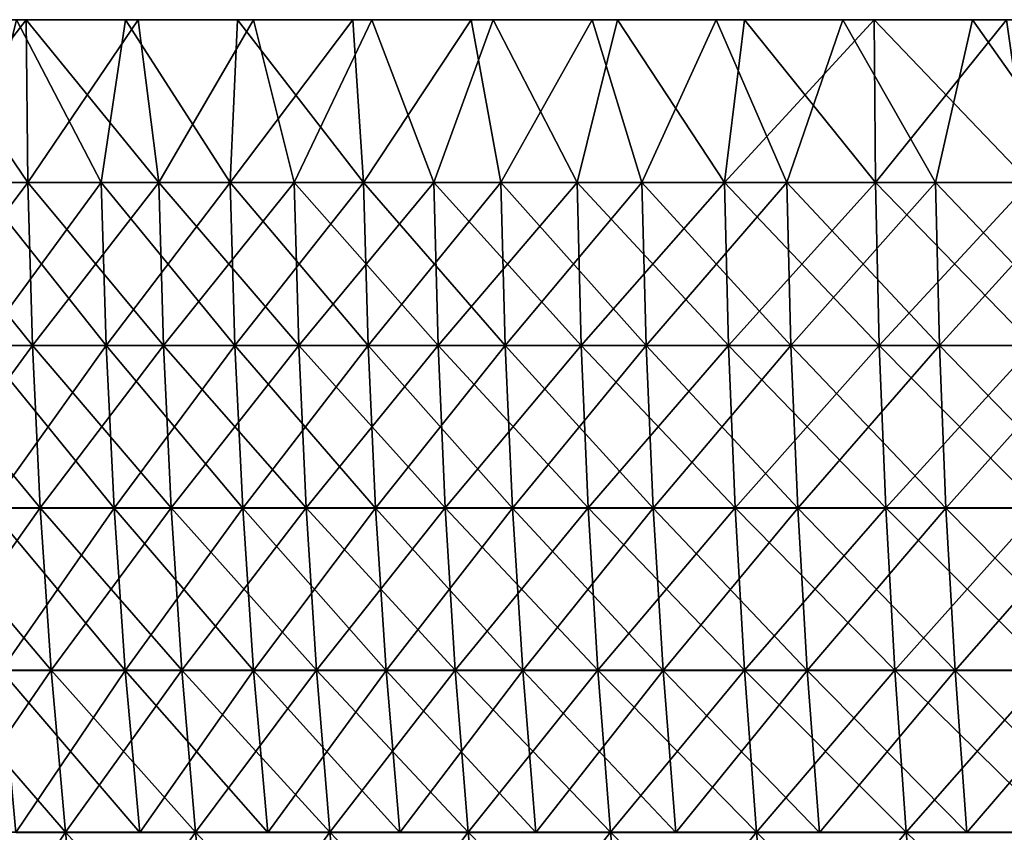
# Model space of a CAD drawing. Header units: millimetres. Extents: x -125 to 125, y -45 to 4025.
# Tile 382 of 656: x -93 to -73, y 4009 to 4025. Entities that reach past the tile are written whole.
import ezdxf

# ---------------------------------------------------------------- set-up
doc = ezdxf.new("R2010")
doc.units = ezdxf.units.MM
doc.header["$LTSCALE"] = 6.999206
for name, color, linetype in [('20', 7, 'CONTINUOUS'), ('21', 7, 'CONTINUOUS'), ('22', 7, 'CONTINUOUS'), ('23', 7, 'CONTINUOUS'), ('24', 7, 'CONTINUOUS')]:
    doc.layers.add(name, color=color, linetype=linetype)

msp = doc.modelspace()

# ---------------------------------------------------------------- linework, layer by layer
at = {"layer": '20', "color": 7, "linetype": 'CONTINUOUS'}
for points in [[(-92.376, 4025, -84.212), (-94.567, 4025, -81.744), (-90.377, 4025, -83.432), (-92.376, 4025, -84.212)], [(-90.377, 4025, -83.432), (-94.567, 4025, -81.744), (-92.567, 4025, -80.996), (-90.377, 4025, -83.432)], [(-94.567, 4025, 81.744), (-92.376, 4025, 84.212), (-90.377, 4025, 83.433), (-94.567, 4025, 81.744)], [(-92.566, 4025, 80.997), (-94.567, 4025, 81.744), (-90.377, 4025, 83.433), (-92.566, 4025, 80.997)], [(-90.121, 4025, -86.621), (-92.376, 4025, -84.212), (-88.124, 4025, -85.809), (-90.121, 4025, -86.621)], [(-88.124, 4025, -85.809), (-92.376, 4025, -84.212), (-90.377, 4025, -83.432), (-88.124, 4025, -85.809)], [(-92.376, 4025, 84.212), (-90.121, 4025, 86.621), (-88.124, 4025, 85.809), (-92.376, 4025, 84.212)], [(-90.377, 4025, 83.433), (-92.376, 4025, 84.212), (-88.124, 4025, 85.809), (-90.377, 4025, 83.433)], [(-87.803, 4025, -88.97), (-90.121, 4025, -86.621), (-85.809, 4025, -88.124), (-87.803, 4025, -88.97)], [(-85.809, 4025, -88.124), (-90.121, 4025, -86.621), (-88.124, 4025, -85.809), (-85.809, 4025, -88.124)], [(-90.121, 4025, 86.621), (-87.803, 4025, 88.97), (-85.809, 4025, 88.124), (-90.121, 4025, 86.621)], [(-88.124, 4025, 85.809), (-90.121, 4025, 86.621), (-85.809, 4025, 88.124), (-88.124, 4025, 85.809)], [(-85.424, 4025, -91.257), (-87.803, 4025, -88.97), (-83.432, 4025, -90.377), (-85.424, 4025, -91.257)], [(-83.432, 4025, -90.377), (-87.803, 4025, -88.97), (-85.809, 4025, -88.124), (-83.432, 4025, -90.377)], [(-87.803, 4025, 88.97), (-85.424, 4025, 91.257), (-83.433, 4025, 90.377), (-87.803, 4025, 88.97)], [(-85.809, 4025, 88.124), (-87.803, 4025, 88.97), (-83.433, 4025, 90.377), (-85.809, 4025, 88.124)], [(-82.985, 4025, -93.48), (-85.424, 4025, -91.257), (-80.997, 4025, -92.566), (-82.985, 4025, -93.48)], [(-80.997, 4025, -92.566), (-85.424, 4025, -91.257), (-83.432, 4025, -90.377), (-80.997, 4025, -92.566)], [(-85.424, 4025, 91.257), (-82.985, 4025, 93.48), (-80.997, 4025, 92.566), (-85.424, 4025, 91.257)], [(-83.433, 4025, 90.377), (-85.424, 4025, 91.257), (-80.997, 4025, 92.566), (-83.433, 4025, 90.377)], [(-80.489, 4025, -95.638), (-82.985, 4025, -93.48), (-78.504, 4025, -94.689), (-80.489, 4025, -95.638)], [(-78.504, 4025, -94.689), (-82.985, 4025, -93.48), (-80.997, 4025, -92.566), (-78.504, 4025, -94.689)], [(-82.985, 4025, 93.48), (-80.489, 4025, 95.638), (-78.504, 4025, 94.689), (-82.985, 4025, 93.48)], [(-80.997, 4025, 92.566), (-82.985, 4025, 93.48), (-78.504, 4025, 94.689), (-80.997, 4025, 92.566)], [(-77.936, 4025, -97.729), (-80.489, 4025, -95.638), (-75.956, 4025, -96.746), (-77.936, 4025, -97.729)], [(-75.956, 4025, -96.746), (-80.489, 4025, -95.638), (-78.504, 4025, -94.689), (-75.956, 4025, -96.746)], [(-80.489, 4025, 95.638), (-77.936, 4025, 97.729), (-75.956, 4025, 96.745), (-80.489, 4025, 95.638)], [(-78.504, 4025, 94.689), (-80.489, 4025, 95.638), (-75.956, 4025, 96.745), (-78.504, 4025, 94.689)], [(-75.329, 4025, -99.752), (-77.936, 4025, -97.729), (-73.353, 4025, -98.733), (-75.329, 4025, -99.752)], [(-73.353, 4025, -98.733), (-77.936, 4025, -97.729), (-75.956, 4025, -96.746), (-73.353, 4025, -98.733)], [(-77.936, 4025, 97.729), (-75.329, 4025, 99.752), (-73.354, 4025, 98.733), (-77.936, 4025, 97.729)], [(-75.956, 4025, 96.745), (-77.936, 4025, 97.729), (-73.354, 4025, 98.733), (-75.956, 4025, 96.745)], [(-72.67, 4025, -101.706), (-75.329, 4025, -99.752), (-70.699, 4025, -100.651), (-72.67, 4025, -101.706)], [(-70.699, 4025, -100.651), (-75.329, 4025, -99.752), (-73.353, 4025, -98.733), (-70.699, 4025, -100.651)], [(-75.329, 4025, 99.752), (-72.67, 4025, 101.706), (-70.7, 4025, 100.651), (-75.329, 4025, 99.752)], [(-73.354, 4025, 98.733), (-75.329, 4025, 99.752), (-70.7, 4025, 100.651), (-73.354, 4025, 98.733)]]:
    msp.add_3dface(points, dxfattribs=at)
at = {"layer": '21', "color": 7, "linetype": 'CONTINUOUS'}
for points in [[(-94.567, 4025, 81.744), (-94.893, 4021.727, 81.299), (-92.344, 4021.727, 84.183), (-94.567, 4025, 81.744)], [(-92.376, 4025, 84.212), (-94.567, 4025, 81.744), (-92.344, 4021.727, 84.183), (-92.376, 4025, 84.212)], [(-90.121, 4025, 86.621), (-92.376, 4025, 84.212), (-89.708, 4021.727, 86.987), (-90.121, 4025, 86.621)], [(-92.376, 4025, 84.212), (-92.344, 4021.727, 84.183), (-89.708, 4021.727, 86.987), (-92.376, 4025, 84.212)], [(-87.803, 4025, 88.97), (-90.121, 4025, 86.621), (-89.708, 4021.727, 86.987), (-87.803, 4025, 88.97)], [(-87.803, 4025, 88.97), (-89.708, 4021.727, 86.987), (-86.987, 4021.727, 89.708), (-87.803, 4025, 88.97)], [(-85.424, 4025, 91.257), (-87.803, 4025, 88.97), (-86.987, 4021.727, 89.708), (-85.424, 4025, 91.257)], [(-85.424, 4025, 91.257), (-86.987, 4021.727, 89.708), (-84.183, 4021.727, 92.344), (-85.424, 4025, 91.257)], [(-82.985, 4025, 93.48), (-85.424, 4025, 91.257), (-84.183, 4021.727, 92.344), (-82.985, 4025, 93.48)], [(-82.985, 4025, 93.48), (-84.183, 4021.727, 92.344), (-81.299, 4021.727, 94.893), (-82.985, 4025, 93.48)], [(-80.489, 4025, 95.638), (-82.985, 4025, 93.48), (-81.299, 4021.727, 94.893), (-80.489, 4025, 95.638)], [(-80.489, 4025, 95.638), (-81.299, 4021.727, 94.893), (-78.339, 4021.727, 97.352), (-80.489, 4025, 95.638)], [(-77.936, 4025, 97.729), (-80.489, 4025, 95.638), (-78.339, 4021.727, 97.352), (-77.936, 4025, 97.729)], [(-77.936, 4025, 97.729), (-78.339, 4021.727, 97.352), (-75.304, 4021.727, 99.718), (-77.936, 4025, 97.729)], [(-75.329, 4025, 99.752), (-77.936, 4025, 97.729), (-75.304, 4021.727, 99.718), (-75.329, 4025, 99.752)], [(-72.67, 4025, 101.706), (-75.329, 4025, 99.752), (-72.197, 4021.727, 101.99), (-72.67, 4025, 101.706)], [(-75.329, 4025, 99.752), (-75.304, 4021.727, 99.718), (-72.197, 4021.727, 101.99), (-75.329, 4025, 99.752)], [(-94.795, 4018.453, 81.216), (-92.249, 4018.453, 84.096), (-94.893, 4021.727, 81.299), (-94.795, 4018.453, 81.216)], [(-94.893, 4021.727, 81.299), (-92.249, 4018.453, 84.096), (-92.344, 4021.727, 84.183), (-94.893, 4021.727, 81.299)], [(-92.249, 4018.453, 84.096), (-89.616, 4018.453, 86.897), (-92.344, 4021.727, 84.183), (-92.249, 4018.453, 84.096)], [(-92.344, 4021.727, 84.183), (-89.616, 4018.453, 86.897), (-89.708, 4021.727, 86.987), (-92.344, 4021.727, 84.183)], [(-89.616, 4018.453, 86.897), (-86.897, 4018.453, 89.616), (-89.708, 4021.727, 86.987), (-89.616, 4018.453, 86.897)], [(-89.708, 4021.727, 86.987), (-86.897, 4018.453, 89.616), (-86.987, 4021.727, 89.708), (-89.708, 4021.727, 86.987)], [(-86.897, 4018.453, 89.616), (-84.096, 4018.453, 92.249), (-86.987, 4021.727, 89.708), (-86.897, 4018.453, 89.616)], [(-86.987, 4021.727, 89.708), (-84.096, 4018.453, 92.249), (-84.183, 4021.727, 92.344), (-86.987, 4021.727, 89.708)], [(-84.096, 4018.453, 92.249), (-81.216, 4018.453, 94.795), (-84.183, 4021.727, 92.344), (-84.096, 4018.453, 92.249)], [(-84.183, 4021.727, 92.344), (-81.216, 4018.453, 94.795), (-81.299, 4021.727, 94.893), (-84.183, 4021.727, 92.344)], [(-81.216, 4018.453, 94.795), (-78.258, 4018.453, 97.251), (-81.299, 4021.727, 94.893), (-81.216, 4018.453, 94.795)], [(-81.299, 4021.727, 94.893), (-78.258, 4018.453, 97.251), (-78.339, 4021.727, 97.352), (-81.299, 4021.727, 94.893)], [(-78.258, 4018.453, 97.251), (-75.226, 4018.453, 99.615), (-78.339, 4021.727, 97.352), (-78.258, 4018.453, 97.251)], [(-78.339, 4021.727, 97.352), (-75.226, 4018.453, 99.615), (-75.304, 4021.727, 99.718), (-78.339, 4021.727, 97.352)], [(-75.226, 4018.453, 99.615), (-72.123, 4018.453, 101.885), (-75.304, 4021.727, 99.718), (-75.226, 4018.453, 99.615)], [(-75.304, 4021.727, 99.718), (-72.123, 4018.453, 101.885), (-72.197, 4021.727, 101.99), (-75.304, 4021.727, 99.718)], [(-94.632, 4015.184, 81.076), (-92.091, 4015.184, 83.952), (-94.795, 4018.453, 81.216), (-94.632, 4015.184, 81.076)], [(-94.795, 4018.453, 81.216), (-92.091, 4015.184, 83.952), (-92.249, 4018.453, 84.096), (-94.795, 4018.453, 81.216)], [(-92.091, 4015.184, 83.952), (-89.462, 4015.184, 86.748), (-92.249, 4018.453, 84.096), (-92.091, 4015.184, 83.952)], [(-92.249, 4018.453, 84.096), (-89.462, 4015.184, 86.748), (-89.616, 4018.453, 86.897), (-92.249, 4018.453, 84.096)], [(-89.462, 4015.184, 86.748), (-86.748, 4015.184, 89.462), (-89.616, 4018.453, 86.897), (-89.462, 4015.184, 86.748)], [(-89.616, 4018.453, 86.897), (-86.748, 4015.184, 89.462), (-86.897, 4018.453, 89.616), (-89.616, 4018.453, 86.897)], [(-86.748, 4015.184, 89.462), (-83.952, 4015.184, 92.091), (-86.897, 4018.453, 89.616), (-86.748, 4015.184, 89.462)], [(-86.897, 4018.453, 89.616), (-83.952, 4015.184, 92.091), (-84.096, 4018.453, 92.249), (-86.897, 4018.453, 89.616)], [(-83.952, 4015.184, 92.091), (-81.076, 4015.184, 94.632), (-84.096, 4018.453, 92.249), (-83.952, 4015.184, 92.091)], [(-84.096, 4018.453, 92.249), (-81.076, 4015.184, 94.632), (-81.216, 4018.453, 94.795), (-84.096, 4018.453, 92.249)], [(-81.076, 4015.184, 94.632), (-78.123, 4015.184, 97.084), (-81.216, 4018.453, 94.795), (-81.076, 4015.184, 94.632)], [(-81.216, 4018.453, 94.795), (-78.123, 4015.184, 97.084), (-78.258, 4018.453, 97.251), (-81.216, 4018.453, 94.795)], [(-78.123, 4015.184, 97.084), (-75.097, 4015.184, 99.444), (-78.258, 4018.453, 97.251), (-78.123, 4015.184, 97.084)], [(-78.258, 4018.453, 97.251), (-75.097, 4015.184, 99.444), (-75.226, 4018.453, 99.615), (-78.258, 4018.453, 97.251)], [(-75.097, 4015.184, 99.444), (-71.999, 4015.184, 101.71), (-75.226, 4018.453, 99.615), (-75.097, 4015.184, 99.444)], [(-75.226, 4018.453, 99.615), (-71.999, 4015.184, 101.71), (-72.123, 4018.453, 101.885), (-75.226, 4018.453, 99.615)], [(-94.405, 4011.921, 80.881), (-91.869, 4011.921, 83.75), (-94.632, 4015.184, 81.076), (-94.405, 4011.921, 80.881)], [(-94.632, 4015.184, 81.076), (-91.869, 4011.921, 83.75), (-92.091, 4015.184, 83.952), (-94.632, 4015.184, 81.076)], [(-91.869, 4011.921, 83.75), (-89.246, 4011.921, 86.539), (-92.091, 4015.184, 83.952), (-91.869, 4011.921, 83.75)], [(-92.091, 4015.184, 83.952), (-89.246, 4011.921, 86.539), (-89.462, 4015.184, 86.748), (-92.091, 4015.184, 83.952)], [(-89.246, 4011.921, 86.539), (-86.539, 4011.921, 89.246), (-89.462, 4015.184, 86.748), (-89.246, 4011.921, 86.539)], [(-89.462, 4015.184, 86.748), (-86.539, 4011.921, 89.246), (-86.748, 4015.184, 89.462), (-89.462, 4015.184, 86.748)], [(-86.539, 4011.921, 89.246), (-83.75, 4011.921, 91.869), (-86.748, 4015.184, 89.462), (-86.539, 4011.921, 89.246)], [(-86.748, 4015.184, 89.462), (-83.75, 4011.921, 91.869), (-83.952, 4015.184, 92.091), (-86.748, 4015.184, 89.462)], [(-83.75, 4011.921, 91.869), (-80.881, 4011.921, 94.405), (-83.952, 4015.184, 92.091), (-83.75, 4011.921, 91.869)], [(-83.952, 4015.184, 92.091), (-80.881, 4011.921, 94.405), (-81.076, 4015.184, 94.632), (-83.952, 4015.184, 92.091)], [(-80.881, 4011.921, 94.405), (-77.935, 4011.921, 96.851), (-81.076, 4015.184, 94.632), (-80.881, 4011.921, 94.405)], [(-81.076, 4015.184, 94.632), (-77.935, 4011.921, 96.851), (-78.123, 4015.184, 97.084), (-81.076, 4015.184, 94.632)], [(-77.935, 4011.921, 96.851), (-74.916, 4011.921, 99.205), (-78.123, 4015.184, 97.084), (-77.935, 4011.921, 96.851)], [(-78.123, 4015.184, 97.084), (-74.916, 4011.921, 99.205), (-75.097, 4015.184, 99.444), (-78.123, 4015.184, 97.084)], [(-74.916, 4011.921, 99.205), (-71.825, 4011.921, 101.465), (-75.097, 4015.184, 99.444), (-74.916, 4011.921, 99.205)], [(-75.097, 4015.184, 99.444), (-71.825, 4011.921, 101.465), (-71.999, 4015.184, 101.71), (-75.097, 4015.184, 99.444)], [(-94.112, 4008.668, 80.63), (-91.584, 4008.668, 83.49), (-94.405, 4011.921, 80.881), (-94.112, 4008.668, 80.63)], [(-94.405, 4011.921, 80.881), (-91.584, 4008.668, 83.49), (-91.869, 4011.921, 83.75), (-94.405, 4011.921, 80.881)], [(-91.584, 4008.668, 83.49), (-88.97, 4008.668, 86.271), (-91.869, 4011.921, 83.75), (-91.584, 4008.668, 83.49)], [(-91.869, 4011.921, 83.75), (-88.97, 4008.668, 86.271), (-89.246, 4011.921, 86.539), (-91.869, 4011.921, 83.75)], [(-88.97, 4008.668, 86.271), (-86.271, 4008.668, 88.97), (-89.246, 4011.921, 86.539), (-88.97, 4008.668, 86.271)], [(-89.246, 4011.921, 86.539), (-86.271, 4008.668, 88.97), (-86.539, 4011.921, 89.246), (-89.246, 4011.921, 86.539)], [(-86.271, 4008.668, 88.97), (-83.49, 4008.668, 91.584), (-86.539, 4011.921, 89.246), (-86.271, 4008.668, 88.97)], [(-86.539, 4011.921, 89.246), (-83.49, 4008.668, 91.584), (-83.75, 4011.921, 91.869), (-86.539, 4011.921, 89.246)], [(-83.49, 4008.668, 91.584), (-80.63, 4008.668, 94.112), (-83.75, 4011.921, 91.869), (-83.49, 4008.668, 91.584)], [(-83.75, 4011.921, 91.869), (-80.63, 4008.668, 94.112), (-80.881, 4011.921, 94.405), (-83.75, 4011.921, 91.869)], [(-80.63, 4008.668, 94.112), (-77.694, 4008.668, 96.55), (-80.881, 4011.921, 94.405), (-80.63, 4008.668, 94.112)], [(-80.881, 4011.921, 94.405), (-77.694, 4008.668, 96.55), (-77.935, 4011.921, 96.851), (-80.881, 4011.921, 94.405)], [(-77.694, 4008.668, 96.55), (-74.684, 4008.668, 98.897), (-77.935, 4011.921, 96.851), (-77.694, 4008.668, 96.55)], [(-77.935, 4011.921, 96.851), (-74.684, 4008.668, 98.897), (-74.916, 4011.921, 99.205), (-77.935, 4011.921, 96.851)], [(-74.684, 4008.668, 98.897), (-71.603, 4008.668, 101.15), (-74.916, 4011.921, 99.205), (-74.684, 4008.668, 98.897)], [(-74.916, 4011.921, 99.205), (-71.603, 4008.668, 101.15), (-71.825, 4011.921, 101.465), (-74.916, 4011.921, 99.205)], [(-93.754, 4005.425, 80.324), (-91.236, 4005.425, 83.173), (-94.112, 4008.668, 80.63), (-93.754, 4005.425, 80.324)], [(-94.112, 4008.668, 80.63), (-91.236, 4005.425, 83.173), (-91.584, 4008.668, 83.49), (-94.112, 4008.668, 80.63)], [(-91.236, 4005.425, 83.173), (-88.632, 4005.425, 85.943), (-91.584, 4008.668, 83.49), (-91.236, 4005.425, 83.173)], [(-91.584, 4008.668, 83.49), (-88.632, 4005.425, 85.943), (-88.97, 4008.668, 86.271), (-91.584, 4008.668, 83.49)], [(-88.632, 4005.425, 85.943), (-85.943, 4005.425, 88.632), (-88.97, 4008.668, 86.271), (-88.632, 4005.425, 85.943)], [(-88.97, 4008.668, 86.271), (-85.943, 4005.425, 88.632), (-86.271, 4008.668, 88.97), (-88.97, 4008.668, 86.271)], [(-85.943, 4005.425, 88.632), (-83.173, 4005.425, 91.236), (-86.271, 4008.668, 88.97), (-85.943, 4005.425, 88.632)], [(-86.271, 4008.668, 88.97), (-83.173, 4005.425, 91.236), (-83.49, 4008.668, 91.584), (-86.271, 4008.668, 88.97)], [(-83.173, 4005.425, 91.236), (-80.324, 4005.425, 93.754), (-83.49, 4008.668, 91.584), (-83.173, 4005.425, 91.236)], [(-83.49, 4008.668, 91.584), (-80.324, 4005.425, 93.754), (-80.63, 4008.668, 94.112), (-83.49, 4008.668, 91.584)], [(-80.324, 4005.425, 93.754), (-77.399, 4005.425, 96.184), (-80.63, 4008.668, 94.112), (-80.324, 4005.425, 93.754)], [(-80.63, 4008.668, 94.112), (-77.399, 4005.425, 96.184), (-77.694, 4008.668, 96.55), (-80.63, 4008.668, 94.112)], [(-77.399, 4005.425, 96.184), (-74.4, 4005.425, 98.521), (-77.694, 4008.668, 96.55), (-77.399, 4005.425, 96.184)], [(-77.694, 4008.668, 96.55), (-74.4, 4005.425, 98.521), (-74.684, 4008.668, 98.897), (-77.694, 4008.668, 96.55)], [(-74.4, 4005.425, 98.521), (-71.331, 4005.425, 100.766), (-74.684, 4008.668, 98.897), (-74.4, 4005.425, 98.521)], [(-74.684, 4008.668, 98.897), (-71.331, 4005.425, 100.766), (-71.603, 4008.668, 101.15), (-74.684, 4008.668, 98.897)]]:
    msp.add_3dface(points, dxfattribs=at)
at = {"layer": '22', "color": 7, "linetype": 'CONTINUOUS'}
for points in [[(-94.567, 4025, -81.744), (-92.376, 4025, -84.212), (-94.893, 4021.727, -81.299), (-94.567, 4025, -81.744)], [(-92.376, 4025, -84.212), (-92.344, 4021.727, -84.183), (-94.893, 4021.727, -81.299), (-92.376, 4025, -84.212)], [(-92.376, 4025, -84.212), (-90.121, 4025, -86.621), (-92.344, 4021.727, -84.183), (-92.376, 4025, -84.212)], [(-90.121, 4025, -86.621), (-89.708, 4021.727, -86.987), (-92.344, 4021.727, -84.183), (-90.121, 4025, -86.621)], [(-90.121, 4025, -86.621), (-87.803, 4025, -88.97), (-89.708, 4021.727, -86.987), (-90.121, 4025, -86.621)], [(-87.803, 4025, -88.97), (-86.987, 4021.727, -89.708), (-89.708, 4021.727, -86.987), (-87.803, 4025, -88.97)], [(-87.803, 4025, -88.97), (-85.424, 4025, -91.257), (-86.987, 4021.727, -89.708), (-87.803, 4025, -88.97)], [(-85.424, 4025, -91.257), (-84.183, 4021.727, -92.344), (-86.987, 4021.727, -89.708), (-85.424, 4025, -91.257)], [(-85.424, 4025, -91.257), (-82.985, 4025, -93.48), (-84.183, 4021.727, -92.344), (-85.424, 4025, -91.257)], [(-82.985, 4025, -93.48), (-81.299, 4021.727, -94.893), (-84.183, 4021.727, -92.344), (-82.985, 4025, -93.48)], [(-82.985, 4025, -93.48), (-80.489, 4025, -95.638), (-81.299, 4021.727, -94.893), (-82.985, 4025, -93.48)], [(-80.489, 4025, -95.638), (-78.339, 4021.727, -97.352), (-81.299, 4021.727, -94.893), (-80.489, 4025, -95.638)], [(-80.489, 4025, -95.638), (-77.936, 4025, -97.729), (-78.339, 4021.727, -97.352), (-80.489, 4025, -95.638)], [(-77.936, 4025, -97.729), (-75.329, 4025, -99.752), (-78.339, 4021.727, -97.352), (-77.936, 4025, -97.729)], [(-75.329, 4025, -99.752), (-75.304, 4021.727, -99.718), (-78.339, 4021.727, -97.352), (-75.329, 4025, -99.752)], [(-75.329, 4025, -99.752), (-72.67, 4025, -101.706), (-75.304, 4021.727, -99.718), (-75.329, 4025, -99.752)], [(-72.67, 4025, -101.706), (-72.197, 4021.727, -101.99), (-75.304, 4021.727, -99.718), (-72.67, 4025, -101.706)], [(-92.344, 4021.727, -84.183), (-94.795, 4018.453, -81.216), (-94.893, 4021.727, -81.299), (-92.344, 4021.727, -84.183)], [(-92.249, 4018.453, -84.096), (-94.795, 4018.453, -81.216), (-92.344, 4021.727, -84.183), (-92.249, 4018.453, -84.096)], [(-89.708, 4021.727, -86.987), (-92.249, 4018.453, -84.096), (-92.344, 4021.727, -84.183), (-89.708, 4021.727, -86.987)], [(-89.616, 4018.453, -86.897), (-92.249, 4018.453, -84.096), (-89.708, 4021.727, -86.987), (-89.616, 4018.453, -86.897)], [(-86.987, 4021.727, -89.708), (-89.616, 4018.453, -86.897), (-89.708, 4021.727, -86.987), (-86.987, 4021.727, -89.708)], [(-86.897, 4018.453, -89.616), (-89.616, 4018.453, -86.897), (-86.987, 4021.727, -89.708), (-86.897, 4018.453, -89.616)], [(-84.183, 4021.727, -92.344), (-86.897, 4018.453, -89.616), (-86.987, 4021.727, -89.708), (-84.183, 4021.727, -92.344)], [(-84.096, 4018.453, -92.249), (-86.897, 4018.453, -89.616), (-84.183, 4021.727, -92.344), (-84.096, 4018.453, -92.249)], [(-81.299, 4021.727, -94.893), (-84.096, 4018.453, -92.249), (-84.183, 4021.727, -92.344), (-81.299, 4021.727, -94.893)], [(-81.216, 4018.453, -94.795), (-84.096, 4018.453, -92.249), (-81.299, 4021.727, -94.893), (-81.216, 4018.453, -94.795)], [(-78.339, 4021.727, -97.352), (-81.216, 4018.453, -94.795), (-81.299, 4021.727, -94.893), (-78.339, 4021.727, -97.352)], [(-78.258, 4018.453, -97.251), (-81.216, 4018.453, -94.795), (-78.339, 4021.727, -97.352), (-78.258, 4018.453, -97.251)], [(-75.304, 4021.727, -99.718), (-78.258, 4018.453, -97.251), (-78.339, 4021.727, -97.352), (-75.304, 4021.727, -99.718)], [(-75.226, 4018.453, -99.615), (-78.258, 4018.453, -97.251), (-75.304, 4021.727, -99.718), (-75.226, 4018.453, -99.615)], [(-72.197, 4021.727, -101.99), (-75.226, 4018.453, -99.615), (-75.304, 4021.727, -99.718), (-72.197, 4021.727, -101.99)], [(-72.123, 4018.453, -101.885), (-75.226, 4018.453, -99.615), (-72.197, 4021.727, -101.99), (-72.123, 4018.453, -101.885)], [(-92.249, 4018.453, -84.096), (-94.632, 4015.184, -81.076), (-94.795, 4018.453, -81.216), (-92.249, 4018.453, -84.096)], [(-92.091, 4015.184, -83.952), (-94.632, 4015.184, -81.076), (-92.249, 4018.453, -84.096), (-92.091, 4015.184, -83.952)], [(-89.616, 4018.453, -86.897), (-92.091, 4015.184, -83.952), (-92.249, 4018.453, -84.096), (-89.616, 4018.453, -86.897)], [(-89.462, 4015.184, -86.748), (-92.091, 4015.184, -83.952), (-89.616, 4018.453, -86.897), (-89.462, 4015.184, -86.748)], [(-86.897, 4018.453, -89.616), (-89.462, 4015.184, -86.748), (-89.616, 4018.453, -86.897), (-86.897, 4018.453, -89.616)], [(-86.748, 4015.184, -89.462), (-89.462, 4015.184, -86.748), (-86.897, 4018.453, -89.616), (-86.748, 4015.184, -89.462)], [(-84.096, 4018.453, -92.249), (-86.748, 4015.184, -89.462), (-86.897, 4018.453, -89.616), (-84.096, 4018.453, -92.249)], [(-83.952, 4015.184, -92.091), (-86.748, 4015.184, -89.462), (-84.096, 4018.453, -92.249), (-83.952, 4015.184, -92.091)], [(-81.216, 4018.453, -94.795), (-83.952, 4015.184, -92.091), (-84.096, 4018.453, -92.249), (-81.216, 4018.453, -94.795)], [(-81.076, 4015.184, -94.632), (-83.952, 4015.184, -92.091), (-81.216, 4018.453, -94.795), (-81.076, 4015.184, -94.632)], [(-78.258, 4018.453, -97.251), (-81.076, 4015.184, -94.632), (-81.216, 4018.453, -94.795), (-78.258, 4018.453, -97.251)], [(-78.123, 4015.184, -97.084), (-81.076, 4015.184, -94.632), (-78.258, 4018.453, -97.251), (-78.123, 4015.184, -97.084)], [(-75.226, 4018.453, -99.615), (-78.123, 4015.184, -97.084), (-78.258, 4018.453, -97.251), (-75.226, 4018.453, -99.615)], [(-75.097, 4015.184, -99.444), (-78.123, 4015.184, -97.084), (-75.226, 4018.453, -99.615), (-75.097, 4015.184, -99.444)], [(-72.123, 4018.453, -101.885), (-75.097, 4015.184, -99.444), (-75.226, 4018.453, -99.615), (-72.123, 4018.453, -101.885)], [(-71.999, 4015.184, -101.71), (-75.097, 4015.184, -99.444), (-72.123, 4018.453, -101.885), (-71.999, 4015.184, -101.71)], [(-92.091, 4015.184, -83.952), (-94.405, 4011.921, -80.881), (-94.632, 4015.184, -81.076), (-92.091, 4015.184, -83.952)], [(-91.869, 4011.921, -83.75), (-94.405, 4011.921, -80.881), (-92.091, 4015.184, -83.952), (-91.869, 4011.921, -83.75)], [(-89.462, 4015.184, -86.748), (-91.869, 4011.921, -83.75), (-92.091, 4015.184, -83.952), (-89.462, 4015.184, -86.748)], [(-89.246, 4011.921, -86.539), (-91.869, 4011.921, -83.75), (-89.462, 4015.184, -86.748), (-89.246, 4011.921, -86.539)], [(-86.748, 4015.184, -89.462), (-89.246, 4011.921, -86.539), (-89.462, 4015.184, -86.748), (-86.748, 4015.184, -89.462)], [(-86.539, 4011.921, -89.246), (-89.246, 4011.921, -86.539), (-86.748, 4015.184, -89.462), (-86.539, 4011.921, -89.246)], [(-83.952, 4015.184, -92.091), (-86.539, 4011.921, -89.246), (-86.748, 4015.184, -89.462), (-83.952, 4015.184, -92.091)], [(-83.75, 4011.921, -91.869), (-86.539, 4011.921, -89.246), (-83.952, 4015.184, -92.091), (-83.75, 4011.921, -91.869)], [(-81.076, 4015.184, -94.632), (-83.75, 4011.921, -91.869), (-83.952, 4015.184, -92.091), (-81.076, 4015.184, -94.632)], [(-80.881, 4011.921, -94.405), (-83.75, 4011.921, -91.869), (-81.076, 4015.184, -94.632), (-80.881, 4011.921, -94.405)], [(-78.123, 4015.184, -97.084), (-80.881, 4011.921, -94.405), (-81.076, 4015.184, -94.632), (-78.123, 4015.184, -97.084)], [(-77.935, 4011.921, -96.851), (-80.881, 4011.921, -94.405), (-78.123, 4015.184, -97.084), (-77.935, 4011.921, -96.851)], [(-75.097, 4015.184, -99.444), (-77.935, 4011.921, -96.851), (-78.123, 4015.184, -97.084), (-75.097, 4015.184, -99.444)], [(-74.916, 4011.921, -99.205), (-77.935, 4011.921, -96.851), (-75.097, 4015.184, -99.444), (-74.916, 4011.921, -99.205)], [(-71.999, 4015.184, -101.71), (-74.916, 4011.921, -99.205), (-75.097, 4015.184, -99.444), (-71.999, 4015.184, -101.71)], [(-71.825, 4011.921, -101.465), (-74.916, 4011.921, -99.205), (-71.999, 4015.184, -101.71), (-71.825, 4011.921, -101.465)], [(-91.869, 4011.921, -83.75), (-94.112, 4008.668, -80.63), (-94.405, 4011.921, -80.881), (-91.869, 4011.921, -83.75)], [(-91.584, 4008.668, -83.49), (-94.112, 4008.668, -80.63), (-91.869, 4011.921, -83.75), (-91.584, 4008.668, -83.49)], [(-89.246, 4011.921, -86.539), (-91.584, 4008.668, -83.49), (-91.869, 4011.921, -83.75), (-89.246, 4011.921, -86.539)], [(-88.97, 4008.668, -86.271), (-91.584, 4008.668, -83.49), (-89.246, 4011.921, -86.539), (-88.97, 4008.668, -86.271)], [(-86.539, 4011.921, -89.246), (-88.97, 4008.668, -86.271), (-89.246, 4011.921, -86.539), (-86.539, 4011.921, -89.246)], [(-86.271, 4008.668, -88.97), (-88.97, 4008.668, -86.271), (-86.539, 4011.921, -89.246), (-86.271, 4008.668, -88.97)], [(-83.75, 4011.921, -91.869), (-86.271, 4008.668, -88.97), (-86.539, 4011.921, -89.246), (-83.75, 4011.921, -91.869)], [(-83.49, 4008.668, -91.584), (-86.271, 4008.668, -88.97), (-83.75, 4011.921, -91.869), (-83.49, 4008.668, -91.584)], [(-80.881, 4011.921, -94.405), (-83.49, 4008.668, -91.584), (-83.75, 4011.921, -91.869), (-80.881, 4011.921, -94.405)], [(-80.63, 4008.668, -94.112), (-83.49, 4008.668, -91.584), (-80.881, 4011.921, -94.405), (-80.63, 4008.668, -94.112)], [(-77.935, 4011.921, -96.851), (-80.63, 4008.668, -94.112), (-80.881, 4011.921, -94.405), (-77.935, 4011.921, -96.851)], [(-77.694, 4008.668, -96.55), (-80.63, 4008.668, -94.112), (-77.935, 4011.921, -96.851), (-77.694, 4008.668, -96.55)], [(-74.916, 4011.921, -99.205), (-77.694, 4008.668, -96.55), (-77.935, 4011.921, -96.851), (-74.916, 4011.921, -99.205)], [(-74.684, 4008.668, -98.897), (-77.694, 4008.668, -96.55), (-74.916, 4011.921, -99.205), (-74.684, 4008.668, -98.897)], [(-71.825, 4011.921, -101.465), (-74.684, 4008.668, -98.897), (-74.916, 4011.921, -99.205), (-71.825, 4011.921, -101.465)], [(-71.603, 4008.668, -101.15), (-74.684, 4008.668, -98.897), (-71.825, 4011.921, -101.465), (-71.603, 4008.668, -101.15)], [(-91.584, 4008.668, -83.49), (-93.754, 4005.425, -80.324), (-94.112, 4008.668, -80.63), (-91.584, 4008.668, -83.49)], [(-91.236, 4005.425, -83.173), (-93.754, 4005.425, -80.324), (-91.584, 4008.668, -83.49), (-91.236, 4005.425, -83.173)], [(-88.97, 4008.668, -86.271), (-91.236, 4005.425, -83.173), (-91.584, 4008.668, -83.49), (-88.97, 4008.668, -86.271)], [(-88.632, 4005.425, -85.943), (-91.236, 4005.425, -83.173), (-88.97, 4008.668, -86.271), (-88.632, 4005.425, -85.943)], [(-86.271, 4008.668, -88.97), (-88.632, 4005.425, -85.943), (-88.97, 4008.668, -86.271), (-86.271, 4008.668, -88.97)], [(-85.943, 4005.425, -88.632), (-88.632, 4005.425, -85.943), (-86.271, 4008.668, -88.97), (-85.943, 4005.425, -88.632)], [(-83.49, 4008.668, -91.584), (-85.943, 4005.425, -88.632), (-86.271, 4008.668, -88.97), (-83.49, 4008.668, -91.584)], [(-83.173, 4005.425, -91.236), (-85.943, 4005.425, -88.632), (-83.49, 4008.668, -91.584), (-83.173, 4005.425, -91.236)], [(-80.63, 4008.668, -94.112), (-83.173, 4005.425, -91.236), (-83.49, 4008.668, -91.584), (-80.63, 4008.668, -94.112)], [(-80.324, 4005.425, -93.754), (-83.173, 4005.425, -91.236), (-80.63, 4008.668, -94.112), (-80.324, 4005.425, -93.754)], [(-77.694, 4008.668, -96.55), (-80.324, 4005.425, -93.754), (-80.63, 4008.668, -94.112), (-77.694, 4008.668, -96.55)], [(-77.399, 4005.425, -96.184), (-80.324, 4005.425, -93.754), (-77.694, 4008.668, -96.55), (-77.399, 4005.425, -96.184)], [(-74.684, 4008.668, -98.897), (-77.399, 4005.425, -96.184), (-77.694, 4008.668, -96.55), (-74.684, 4008.668, -98.897)], [(-74.4, 4005.425, -98.521), (-77.399, 4005.425, -96.184), (-74.684, 4008.668, -98.897), (-74.4, 4005.425, -98.521)], [(-71.603, 4008.668, -101.15), (-74.4, 4005.425, -98.521), (-74.684, 4008.668, -98.897), (-71.603, 4008.668, -101.15)], [(-71.331, 4005.425, -100.766), (-74.4, 4005.425, -98.521), (-71.603, 4008.668, -101.15), (-71.331, 4005.425, -100.766)]]:
    msp.add_3dface(points, dxfattribs=at)
at = {"layer": '23', "color": 7, "linetype": 'CONTINUOUS'}
for points in [[(-92.567, 4025, -80.996), (-93.374, 4021.725, -79.998), (-90.866, 4021.725, -82.835), (-92.567, 4025, -80.996)], [(-90.377, 4025, -83.432), (-92.567, 4025, -80.996), (-90.866, 4021.725, -82.835), (-90.377, 4025, -83.432)], [(-90.377, 4025, -83.432), (-90.866, 4021.725, -82.835), (-88.272, 4021.725, -85.594), (-90.377, 4025, -83.432)], [(-88.124, 4025, -85.809), (-90.377, 4025, -83.432), (-88.272, 4021.725, -85.594), (-88.124, 4025, -85.809)], [(-88.124, 4025, -85.809), (-88.272, 4021.725, -85.594), (-85.594, 4021.725, -88.272), (-88.124, 4025, -85.809)], [(-85.809, 4025, -88.124), (-88.124, 4025, -85.809), (-85.594, 4021.725, -88.272), (-85.809, 4025, -88.124)], [(-83.432, 4025, -90.377), (-85.809, 4025, -88.124), (-85.594, 4021.725, -88.272), (-83.432, 4025, -90.377)], [(-83.432, 4025, -90.377), (-85.594, 4021.725, -88.272), (-82.835, 4021.725, -90.866), (-83.432, 4025, -90.377)], [(-80.997, 4025, -92.566), (-83.432, 4025, -90.377), (-82.835, 4021.725, -90.866), (-80.997, 4025, -92.566)], [(-80.997, 4025, -92.566), (-82.835, 4021.725, -90.866), (-79.998, 4021.725, -93.374), (-80.997, 4025, -92.566)], [(-78.504, 4025, -94.689), (-80.997, 4025, -92.566), (-79.998, 4021.725, -93.374), (-78.504, 4025, -94.689)], [(-78.504, 4025, -94.689), (-79.998, 4021.725, -93.374), (-77.084, 4021.725, -95.793), (-78.504, 4025, -94.689)], [(-75.956, 4025, -96.746), (-78.504, 4025, -94.689), (-77.084, 4021.725, -95.793), (-75.956, 4025, -96.746)], [(-75.956, 4025, -96.746), (-77.084, 4021.725, -95.793), (-74.098, 4021.725, -98.121), (-75.956, 4025, -96.746)], [(-73.353, 4025, -98.733), (-75.956, 4025, -96.746), (-74.098, 4021.725, -98.121), (-73.353, 4025, -98.733)], [(-73.353, 4025, -98.733), (-74.098, 4021.725, -98.121), (-71.041, 4021.725, -100.357), (-73.353, 4025, -98.733)], [(-70.699, 4025, -100.651), (-73.353, 4025, -98.733), (-71.041, 4021.725, -100.357), (-70.699, 4025, -100.651)], [(-93.274, 4018.449, -79.912), (-90.769, 4018.449, -82.747), (-93.374, 4021.725, -79.998), (-93.274, 4018.449, -79.912)], [(-93.374, 4021.725, -79.998), (-90.769, 4018.449, -82.747), (-90.866, 4021.725, -82.835), (-93.374, 4021.725, -79.998)], [(-90.769, 4018.449, -82.747), (-88.178, 4018.449, -85.503), (-90.866, 4021.725, -82.835), (-90.769, 4018.449, -82.747)], [(-90.866, 4021.725, -82.835), (-88.178, 4018.449, -85.503), (-88.272, 4021.725, -85.594), (-90.866, 4021.725, -82.835)], [(-88.178, 4018.449, -85.503), (-85.503, 4018.449, -88.178), (-88.272, 4021.725, -85.594), (-88.178, 4018.449, -85.503)], [(-88.272, 4021.725, -85.594), (-85.503, 4018.449, -88.178), (-85.594, 4021.725, -88.272), (-88.272, 4021.725, -85.594)], [(-85.503, 4018.449, -88.178), (-82.747, 4018.449, -90.769), (-85.594, 4021.725, -88.272), (-85.503, 4018.449, -88.178)], [(-85.594, 4021.725, -88.272), (-82.747, 4018.449, -90.769), (-82.835, 4021.725, -90.866), (-85.594, 4021.725, -88.272)], [(-82.747, 4018.449, -90.769), (-79.912, 4018.449, -93.274), (-82.835, 4021.725, -90.866), (-82.747, 4018.449, -90.769)], [(-82.835, 4021.725, -90.866), (-79.912, 4018.449, -93.274), (-79.998, 4021.725, -93.374), (-82.835, 4021.725, -90.866)], [(-79.912, 4018.449, -93.274), (-77.002, 4018.449, -95.691), (-79.998, 4021.725, -93.374), (-79.912, 4018.449, -93.274)], [(-79.998, 4021.725, -93.374), (-77.002, 4018.449, -95.691), (-77.084, 4021.725, -95.793), (-79.998, 4021.725, -93.374)], [(-77.002, 4018.449, -95.691), (-74.019, 4018.449, -98.017), (-77.084, 4021.725, -95.793), (-77.002, 4018.449, -95.691)], [(-77.084, 4021.725, -95.793), (-74.019, 4018.449, -98.017), (-74.098, 4021.725, -98.121), (-77.084, 4021.725, -95.793)], [(-74.019, 4018.449, -98.017), (-70.965, 4018.449, -100.25), (-74.098, 4021.725, -98.121), (-74.019, 4018.449, -98.017)], [(-74.098, 4021.725, -98.121), (-70.965, 4018.449, -100.25), (-71.041, 4021.725, -100.357), (-74.098, 4021.725, -98.121)], [(-93.108, 4015.177, -79.77), (-90.608, 4015.177, -82.6), (-93.274, 4018.449, -79.912), (-93.108, 4015.177, -79.77)], [(-93.274, 4018.449, -79.912), (-90.608, 4015.177, -82.6), (-90.769, 4018.449, -82.747), (-93.274, 4018.449, -79.912)], [(-90.608, 4015.177, -82.6), (-88.021, 4015.177, -85.351), (-90.769, 4018.449, -82.747), (-90.608, 4015.177, -82.6)], [(-90.769, 4018.449, -82.747), (-88.021, 4015.177, -85.351), (-88.178, 4018.449, -85.503), (-90.769, 4018.449, -82.747)], [(-88.021, 4015.177, -85.351), (-85.351, 4015.177, -88.021), (-88.178, 4018.449, -85.503), (-88.021, 4015.177, -85.351)], [(-88.178, 4018.449, -85.503), (-85.351, 4015.177, -88.021), (-85.503, 4018.449, -88.178), (-88.178, 4018.449, -85.503)], [(-85.351, 4015.177, -88.021), (-82.6, 4015.177, -90.608), (-85.503, 4018.449, -88.178), (-85.351, 4015.177, -88.021)], [(-85.503, 4018.449, -88.178), (-82.6, 4015.177, -90.608), (-82.747, 4018.449, -90.769), (-85.503, 4018.449, -88.178)], [(-82.6, 4015.177, -90.608), (-79.77, 4015.177, -93.108), (-82.747, 4018.449, -90.769), (-82.6, 4015.177, -90.608)], [(-82.747, 4018.449, -90.769), (-79.77, 4015.177, -93.108), (-79.912, 4018.449, -93.274), (-82.747, 4018.449, -90.769)], [(-79.77, 4015.177, -93.108), (-76.865, 4015.177, -95.521), (-79.912, 4018.449, -93.274), (-79.77, 4015.177, -93.108)], [(-79.912, 4018.449, -93.274), (-76.865, 4015.177, -95.521), (-77.002, 4018.449, -95.691), (-79.912, 4018.449, -93.274)], [(-76.865, 4015.177, -95.521), (-73.887, 4015.177, -97.843), (-77.002, 4018.449, -95.691), (-76.865, 4015.177, -95.521)], [(-77.002, 4018.449, -95.691), (-73.887, 4015.177, -97.843), (-74.019, 4018.449, -98.017), (-77.002, 4018.449, -95.691)], [(-73.887, 4015.177, -97.843), (-70.839, 4015.177, -100.072), (-74.019, 4018.449, -98.017), (-73.887, 4015.177, -97.843)], [(-74.019, 4018.449, -98.017), (-70.839, 4015.177, -100.072), (-70.965, 4018.449, -100.25), (-74.019, 4018.449, -98.017)], [(-92.877, 4011.913, -79.572), (-90.382, 4011.913, -82.394), (-93.108, 4015.177, -79.77), (-92.877, 4011.913, -79.572)], [(-93.108, 4015.177, -79.77), (-90.382, 4011.913, -82.394), (-90.608, 4015.177, -82.6), (-93.108, 4015.177, -79.77)], [(-90.382, 4011.913, -82.394), (-87.802, 4011.913, -85.138), (-90.608, 4015.177, -82.6), (-90.382, 4011.913, -82.394)], [(-90.608, 4015.177, -82.6), (-87.802, 4011.913, -85.138), (-88.021, 4015.177, -85.351), (-90.608, 4015.177, -82.6)], [(-87.802, 4011.913, -85.138), (-85.138, 4011.913, -87.802), (-88.021, 4015.177, -85.351), (-87.802, 4011.913, -85.138)], [(-88.021, 4015.177, -85.351), (-85.138, 4011.913, -87.802), (-85.351, 4015.177, -88.021), (-88.021, 4015.177, -85.351)], [(-85.138, 4011.913, -87.802), (-82.394, 4011.913, -90.382), (-85.351, 4015.177, -88.021), (-85.138, 4011.913, -87.802)], [(-85.351, 4015.177, -88.021), (-82.394, 4011.913, -90.382), (-82.6, 4015.177, -90.608), (-85.351, 4015.177, -88.021)], [(-82.394, 4011.913, -90.382), (-79.572, 4011.913, -92.877), (-82.6, 4015.177, -90.608), (-82.394, 4011.913, -90.382)], [(-82.6, 4015.177, -90.608), (-79.572, 4011.913, -92.877), (-79.77, 4015.177, -93.108), (-82.6, 4015.177, -90.608)], [(-79.572, 4011.913, -92.877), (-76.674, 4011.913, -95.283), (-79.77, 4015.177, -93.108), (-79.572, 4011.913, -92.877)], [(-79.77, 4015.177, -93.108), (-76.674, 4011.913, -95.283), (-76.865, 4015.177, -95.521), (-79.77, 4015.177, -93.108)], [(-76.674, 4011.913, -95.283), (-73.703, 4011.913, -97.599), (-76.865, 4015.177, -95.521), (-76.674, 4011.913, -95.283)], [(-76.865, 4015.177, -95.521), (-73.703, 4011.913, -97.599), (-73.887, 4015.177, -97.843), (-76.865, 4015.177, -95.521)], [(-73.703, 4011.913, -97.599), (-70.663, 4011.913, -99.822), (-73.887, 4015.177, -97.843), (-73.703, 4011.913, -97.599)], [(-73.887, 4015.177, -97.843), (-70.663, 4011.913, -99.822), (-70.839, 4015.177, -100.072), (-73.887, 4015.177, -97.843)], [(-92.579, 4008.658, -79.317), (-90.092, 4008.658, -82.13), (-92.877, 4011.913, -79.572), (-92.579, 4008.658, -79.317)], [(-92.877, 4011.913, -79.572), (-90.092, 4008.658, -82.13), (-90.382, 4011.913, -82.394), (-92.877, 4011.913, -79.572)], [(-90.092, 4008.658, -82.13), (-87.52, 4008.658, -84.865), (-90.382, 4011.913, -82.394), (-90.092, 4008.658, -82.13)], [(-90.382, 4011.913, -82.394), (-87.52, 4008.658, -84.865), (-87.802, 4011.913, -85.138), (-90.382, 4011.913, -82.394)], [(-87.52, 4008.658, -84.865), (-84.865, 4008.658, -87.52), (-87.802, 4011.913, -85.138), (-87.52, 4008.658, -84.865)], [(-87.802, 4011.913, -85.138), (-84.865, 4008.658, -87.52), (-85.138, 4011.913, -87.802), (-87.802, 4011.913, -85.138)], [(-84.865, 4008.658, -87.52), (-82.13, 4008.658, -90.092), (-85.138, 4011.913, -87.802), (-84.865, 4008.658, -87.52)], [(-85.138, 4011.913, -87.802), (-82.13, 4008.658, -90.092), (-82.394, 4011.913, -90.382), (-85.138, 4011.913, -87.802)], [(-82.13, 4008.658, -90.092), (-79.317, 4008.658, -92.579), (-82.394, 4011.913, -90.382), (-82.13, 4008.658, -90.092)], [(-82.394, 4011.913, -90.382), (-79.317, 4008.658, -92.579), (-79.572, 4011.913, -92.877), (-82.394, 4011.913, -90.382)], [(-79.317, 4008.658, -92.579), (-76.428, 4008.658, -94.977), (-79.572, 4011.913, -92.877), (-79.317, 4008.658, -92.579)], [(-79.572, 4011.913, -92.877), (-76.428, 4008.658, -94.977), (-76.674, 4011.913, -95.283), (-79.572, 4011.913, -92.877)], [(-76.428, 4008.658, -94.977), (-73.467, 4008.658, -97.286), (-76.674, 4011.913, -95.283), (-76.428, 4008.658, -94.977)], [(-76.674, 4011.913, -95.283), (-73.467, 4008.658, -97.286), (-73.703, 4011.913, -97.599), (-76.674, 4011.913, -95.283)], [(-73.467, 4008.658, -97.286), (-70.436, 4008.658, -99.502), (-73.703, 4011.913, -97.599), (-73.467, 4008.658, -97.286)], [(-73.703, 4011.913, -97.599), (-70.436, 4008.658, -99.502), (-70.663, 4011.913, -99.822), (-73.703, 4011.913, -97.599)]]:
    msp.add_3dface(points, dxfattribs=at)
at = {"layer": '24', "color": 7, "linetype": 'CONTINUOUS'}
for points in [[(-92.566, 4025, 80.997), (-90.866, 4021.725, 82.835), (-93.374, 4021.725, 79.998), (-92.566, 4025, 80.997)], [(-92.566, 4025, 80.997), (-90.377, 4025, 83.433), (-90.866, 4021.725, 82.835), (-92.566, 4025, 80.997)], [(-90.377, 4025, 83.433), (-88.272, 4021.725, 85.594), (-90.866, 4021.725, 82.835), (-90.377, 4025, 83.433)], [(-90.377, 4025, 83.433), (-88.124, 4025, 85.809), (-88.272, 4021.725, 85.594), (-90.377, 4025, 83.433)], [(-88.124, 4025, 85.809), (-85.809, 4025, 88.124), (-88.272, 4021.725, 85.594), (-88.124, 4025, 85.809)], [(-85.809, 4025, 88.124), (-85.594, 4021.725, 88.272), (-88.272, 4021.725, 85.594), (-85.809, 4025, 88.124)], [(-85.809, 4025, 88.124), (-83.433, 4025, 90.377), (-85.594, 4021.725, 88.272), (-85.809, 4025, 88.124)], [(-83.433, 4025, 90.377), (-82.835, 4021.725, 90.866), (-85.594, 4021.725, 88.272), (-83.433, 4025, 90.377)], [(-83.433, 4025, 90.377), (-80.997, 4025, 92.566), (-82.835, 4021.725, 90.866), (-83.433, 4025, 90.377)], [(-80.997, 4025, 92.566), (-79.998, 4021.725, 93.374), (-82.835, 4021.725, 90.866), (-80.997, 4025, 92.566)], [(-80.997, 4025, 92.566), (-78.504, 4025, 94.689), (-79.998, 4021.725, 93.374), (-80.997, 4025, 92.566)], [(-78.504, 4025, 94.689), (-77.084, 4021.725, 95.793), (-79.998, 4021.725, 93.374), (-78.504, 4025, 94.689)], [(-78.504, 4025, 94.689), (-75.956, 4025, 96.745), (-77.084, 4021.725, 95.793), (-78.504, 4025, 94.689)], [(-75.956, 4025, 96.745), (-74.098, 4021.725, 98.121), (-77.084, 4021.725, 95.793), (-75.956, 4025, 96.745)], [(-75.956, 4025, 96.745), (-73.354, 4025, 98.733), (-74.098, 4021.725, 98.121), (-75.956, 4025, 96.745)], [(-73.354, 4025, 98.733), (-71.041, 4021.725, 100.357), (-74.098, 4021.725, 98.121), (-73.354, 4025, 98.733)], [(-73.354, 4025, 98.733), (-70.7, 4025, 100.651), (-71.041, 4021.725, 100.357), (-73.354, 4025, 98.733)], [(-90.866, 4021.725, 82.835), (-93.274, 4018.449, 79.912), (-93.374, 4021.725, 79.998), (-90.866, 4021.725, 82.835)], [(-90.769, 4018.449, 82.747), (-93.274, 4018.449, 79.912), (-90.866, 4021.725, 82.835), (-90.769, 4018.449, 82.747)], [(-88.272, 4021.725, 85.594), (-90.769, 4018.449, 82.747), (-90.866, 4021.725, 82.835), (-88.272, 4021.725, 85.594)], [(-88.178, 4018.449, 85.503), (-90.769, 4018.449, 82.747), (-88.272, 4021.725, 85.594), (-88.178, 4018.449, 85.503)], [(-85.594, 4021.725, 88.272), (-88.178, 4018.449, 85.503), (-88.272, 4021.725, 85.594), (-85.594, 4021.725, 88.272)], [(-85.503, 4018.449, 88.178), (-88.178, 4018.449, 85.503), (-85.594, 4021.725, 88.272), (-85.503, 4018.449, 88.178)], [(-82.835, 4021.725, 90.866), (-85.503, 4018.449, 88.178), (-85.594, 4021.725, 88.272), (-82.835, 4021.725, 90.866)], [(-82.747, 4018.449, 90.769), (-85.503, 4018.449, 88.178), (-82.835, 4021.725, 90.866), (-82.747, 4018.449, 90.769)], [(-79.998, 4021.725, 93.374), (-82.747, 4018.449, 90.769), (-82.835, 4021.725, 90.866), (-79.998, 4021.725, 93.374)], [(-79.912, 4018.449, 93.274), (-82.747, 4018.449, 90.769), (-79.998, 4021.725, 93.374), (-79.912, 4018.449, 93.274)], [(-77.084, 4021.725, 95.793), (-79.912, 4018.449, 93.274), (-79.998, 4021.725, 93.374), (-77.084, 4021.725, 95.793)], [(-77.002, 4018.449, 95.691), (-79.912, 4018.449, 93.274), (-77.084, 4021.725, 95.793), (-77.002, 4018.449, 95.691)], [(-74.098, 4021.725, 98.121), (-77.002, 4018.449, 95.691), (-77.084, 4021.725, 95.793), (-74.098, 4021.725, 98.121)], [(-74.019, 4018.449, 98.017), (-77.002, 4018.449, 95.691), (-74.098, 4021.725, 98.121), (-74.019, 4018.449, 98.017)], [(-71.041, 4021.725, 100.357), (-74.019, 4018.449, 98.017), (-74.098, 4021.725, 98.121), (-71.041, 4021.725, 100.357)], [(-70.965, 4018.449, 100.25), (-74.019, 4018.449, 98.017), (-71.041, 4021.725, 100.357), (-70.965, 4018.449, 100.25)], [(-90.769, 4018.449, 82.747), (-93.108, 4015.177, 79.77), (-93.274, 4018.449, 79.912), (-90.769, 4018.449, 82.747)], [(-90.608, 4015.177, 82.6), (-93.108, 4015.177, 79.77), (-90.769, 4018.449, 82.747), (-90.608, 4015.177, 82.6)], [(-88.178, 4018.449, 85.503), (-90.608, 4015.177, 82.6), (-90.769, 4018.449, 82.747), (-88.178, 4018.449, 85.503)], [(-88.021, 4015.177, 85.351), (-90.608, 4015.177, 82.6), (-88.178, 4018.449, 85.503), (-88.021, 4015.177, 85.351)], [(-85.503, 4018.449, 88.178), (-88.021, 4015.177, 85.351), (-88.178, 4018.449, 85.503), (-85.503, 4018.449, 88.178)], [(-85.351, 4015.177, 88.021), (-88.021, 4015.177, 85.351), (-85.503, 4018.449, 88.178), (-85.351, 4015.177, 88.021)], [(-82.747, 4018.449, 90.769), (-85.351, 4015.177, 88.021), (-85.503, 4018.449, 88.178), (-82.747, 4018.449, 90.769)], [(-82.6, 4015.177, 90.608), (-85.351, 4015.177, 88.021), (-82.747, 4018.449, 90.769), (-82.6, 4015.177, 90.608)], [(-79.912, 4018.449, 93.274), (-82.6, 4015.177, 90.608), (-82.747, 4018.449, 90.769), (-79.912, 4018.449, 93.274)], [(-79.77, 4015.177, 93.108), (-82.6, 4015.177, 90.608), (-79.912, 4018.449, 93.274), (-79.77, 4015.177, 93.108)], [(-77.002, 4018.449, 95.691), (-79.77, 4015.177, 93.108), (-79.912, 4018.449, 93.274), (-77.002, 4018.449, 95.691)], [(-76.865, 4015.177, 95.521), (-79.77, 4015.177, 93.108), (-77.002, 4018.449, 95.691), (-76.865, 4015.177, 95.521)], [(-74.019, 4018.449, 98.017), (-76.865, 4015.177, 95.521), (-77.002, 4018.449, 95.691), (-74.019, 4018.449, 98.017)], [(-73.887, 4015.177, 97.843), (-76.865, 4015.177, 95.521), (-74.019, 4018.449, 98.017), (-73.887, 4015.177, 97.843)], [(-70.965, 4018.449, 100.25), (-73.887, 4015.177, 97.843), (-74.019, 4018.449, 98.017), (-70.965, 4018.449, 100.25)], [(-70.839, 4015.177, 100.072), (-73.887, 4015.177, 97.843), (-70.965, 4018.449, 100.25), (-70.839, 4015.177, 100.072)], [(-90.608, 4015.177, 82.6), (-92.877, 4011.913, 79.572), (-93.108, 4015.177, 79.77), (-90.608, 4015.177, 82.6)], [(-90.382, 4011.913, 82.394), (-92.877, 4011.913, 79.572), (-90.608, 4015.177, 82.6), (-90.382, 4011.913, 82.394)], [(-88.021, 4015.177, 85.351), (-90.382, 4011.913, 82.394), (-90.608, 4015.177, 82.6), (-88.021, 4015.177, 85.351)], [(-87.802, 4011.913, 85.138), (-90.382, 4011.913, 82.394), (-88.021, 4015.177, 85.351), (-87.802, 4011.913, 85.138)], [(-85.351, 4015.177, 88.021), (-87.802, 4011.913, 85.138), (-88.021, 4015.177, 85.351), (-85.351, 4015.177, 88.021)], [(-85.138, 4011.913, 87.802), (-87.802, 4011.913, 85.138), (-85.351, 4015.177, 88.021), (-85.138, 4011.913, 87.802)], [(-82.6, 4015.177, 90.608), (-85.138, 4011.913, 87.802), (-85.351, 4015.177, 88.021), (-82.6, 4015.177, 90.608)], [(-82.394, 4011.913, 90.382), (-85.138, 4011.913, 87.802), (-82.6, 4015.177, 90.608), (-82.394, 4011.913, 90.382)], [(-79.77, 4015.177, 93.108), (-82.394, 4011.913, 90.382), (-82.6, 4015.177, 90.608), (-79.77, 4015.177, 93.108)], [(-79.572, 4011.913, 92.877), (-82.394, 4011.913, 90.382), (-79.77, 4015.177, 93.108), (-79.572, 4011.913, 92.877)], [(-76.865, 4015.177, 95.521), (-79.572, 4011.913, 92.877), (-79.77, 4015.177, 93.108), (-76.865, 4015.177, 95.521)], [(-76.674, 4011.913, 95.283), (-79.572, 4011.913, 92.877), (-76.865, 4015.177, 95.521), (-76.674, 4011.913, 95.283)], [(-73.887, 4015.177, 97.843), (-76.674, 4011.913, 95.283), (-76.865, 4015.177, 95.521), (-73.887, 4015.177, 97.843)], [(-73.703, 4011.913, 97.599), (-76.674, 4011.913, 95.283), (-73.887, 4015.177, 97.843), (-73.703, 4011.913, 97.599)], [(-70.839, 4015.177, 100.072), (-73.703, 4011.913, 97.599), (-73.887, 4015.177, 97.843), (-70.839, 4015.177, 100.072)], [(-70.663, 4011.913, 99.822), (-73.703, 4011.913, 97.599), (-70.839, 4015.177, 100.072), (-70.663, 4011.913, 99.822)], [(-90.382, 4011.913, 82.394), (-92.579, 4008.658, 79.317), (-92.877, 4011.913, 79.572), (-90.382, 4011.913, 82.394)], [(-90.092, 4008.658, 82.13), (-92.579, 4008.658, 79.317), (-90.382, 4011.913, 82.394), (-90.092, 4008.658, 82.13)], [(-87.802, 4011.913, 85.138), (-90.092, 4008.658, 82.13), (-90.382, 4011.913, 82.394), (-87.802, 4011.913, 85.138)], [(-87.52, 4008.658, 84.865), (-90.092, 4008.658, 82.13), (-87.802, 4011.913, 85.138), (-87.52, 4008.658, 84.865)], [(-85.138, 4011.913, 87.802), (-87.52, 4008.658, 84.865), (-87.802, 4011.913, 85.138), (-85.138, 4011.913, 87.802)], [(-84.865, 4008.658, 87.52), (-87.52, 4008.658, 84.865), (-85.138, 4011.913, 87.802), (-84.865, 4008.658, 87.52)], [(-82.394, 4011.913, 90.382), (-84.865, 4008.658, 87.52), (-85.138, 4011.913, 87.802), (-82.394, 4011.913, 90.382)], [(-82.13, 4008.658, 90.092), (-84.865, 4008.658, 87.52), (-82.394, 4011.913, 90.382), (-82.13, 4008.658, 90.092)], [(-79.572, 4011.913, 92.877), (-82.13, 4008.658, 90.092), (-82.394, 4011.913, 90.382), (-79.572, 4011.913, 92.877)], [(-79.317, 4008.658, 92.579), (-82.13, 4008.658, 90.092), (-79.572, 4011.913, 92.877), (-79.317, 4008.658, 92.579)], [(-76.674, 4011.913, 95.283), (-79.317, 4008.658, 92.579), (-79.572, 4011.913, 92.877), (-76.674, 4011.913, 95.283)], [(-76.428, 4008.658, 94.977), (-79.317, 4008.658, 92.579), (-76.674, 4011.913, 95.283), (-76.428, 4008.658, 94.977)], [(-73.703, 4011.913, 97.599), (-76.428, 4008.658, 94.977), (-76.674, 4011.913, 95.283), (-73.703, 4011.913, 97.599)], [(-73.467, 4008.658, 97.286), (-76.428, 4008.658, 94.977), (-73.703, 4011.913, 97.599), (-73.467, 4008.658, 97.286)], [(-70.663, 4011.913, 99.822), (-73.467, 4008.658, 97.286), (-73.703, 4011.913, 97.599), (-70.663, 4011.913, 99.822)], [(-70.436, 4008.658, 99.502), (-73.467, 4008.658, 97.286), (-70.663, 4011.913, 99.822), (-70.436, 4008.658, 99.502)]]:
    msp.add_3dface(points, dxfattribs=at)

doc.saveas('drawing.dxf')
